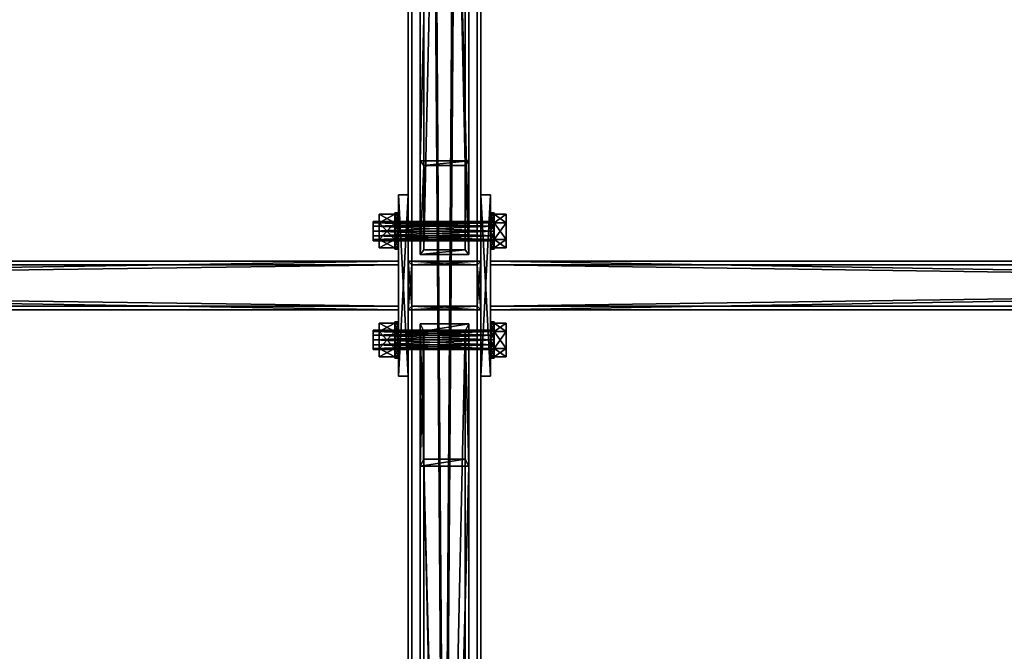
# Model space of a CAD drawing. Header units: millimetres. Extents: x 60485 to 71303, y 100 to 16900.
# Tile 378 of 656: x 68049 to 68863, y 4798 to 5320. Entities that reach past the tile are written whole.
import ezdxf

# ---------------------------------------------------------------- set-up
doc = ezdxf.new("R2010")
doc.units = ezdxf.units.MM
for name, color, linetype in [('13', 7, 'Continuous'), ('3', 7, 'Continuous'), ('4', 7, 'Continuous'), ('6', 7, 'Continuous'), ('99', 7, 'Continuous')]:
    doc.layers.add(name, color=color, linetype=linetype)

msp = doc.modelspace()

# ---------------------------------------------------------------- meshes
at = {"layer": '13', "color": 7}
mesh = msp.add_polyface(dxfattribs=at)
corners = [(68341, 5145, 2992.03), (68341, 5138.07, 2996.03), (68341, 5141, 2993.1), (68341, 5149, 2993.1), (68341, 5151.93, 2996.03), (68341, 5137, 3000.03), (68341, 5138.07, 3004.03), (68341, 5153, 3000.03), (68341, 5151.93, 3004.03), (68341, 5141, 3006.96), (68341, 5149, 3006.96), (68341, 5145, 3008.03), (68346, 5158.86, 3000.03), (68346, 5151.93, 2988.03), (68359, 5151.93, 2988.03), (68359, 5158.86, 3000.03), (68346, 5138.07, 2988.03), (68359, 5138.07, 2988.03), (68346, 5131.14, 3000.03), (68359, 5131.14, 3000.03), (68346, 5138.07, 3012.03), (68359, 5138.07, 3012.03), (68346, 5151.93, 3012.03), (68359, 5151.93, 3012.03), (68359, 5160, 3000.03), (68359, 5157.99, 2992.53), (68362, 5157.99, 2992.53), (68359, 5152.5, 2987.04), (68362, 5152.5, 2987.04), (68359, 5145, 2985.03), (68362, 5145, 2985.03), (68359, 5137.5, 2987.04), (68359, 5132.01, 2992.53), (68359, 5130, 3000.03), (68359, 5132.01, 3007.53), (68359, 5137.5, 3013.02), (68359, 5157.99, 3007.53), (68359, 5152.5, 3013.02), (68359, 5145, 3015.03)]
mesh.append_faces([[corners[k] for k in face] for face in [(0, 1, 2, 2), (9, 10, 11, 11), (12, 14, 15, 15), (13, 17, 14, 14), (16, 19, 17, 17), (18, 21, 19, 19), (20, 23, 21, 21), (22, 15, 23, 23), (13, 18, 16, 16), (20, 12, 22, 22), (15, 21, 23, 23), (19, 14, 17, 17), (27, 31, 29, 29), (35, 37, 38, 38)]], dxfattribs={"vtx0": -1, "color": 7})
mesh.append_faces([[corners[k] for k in face] for face in [(1, 4, 5, 5), (5, 4, 6, 6), (6, 8, 9, 9), (18, 12, 20, 20), (21, 14, 19, 19), (31, 27, 32, 32), (32, 25, 33, 33), (33, 24, 34, 34), (34, 24, 35, 35)]], dxfattribs={"vtx0": -1, "vtx1": -1, "color": 7})
mesh.append_faces([[corners[k] for k in face] for face in [(1, 0, 3, 3), (1, 3, 4, 4), (6, 4, 7, 7), (6, 7, 8, 8), (9, 8, 10, 10), (18, 13, 12, 12), (21, 15, 14, 14), (32, 27, 25, 25), (33, 25, 24, 24), (35, 24, 36, 36), (35, 36, 37, 37)]], dxfattribs={"vtx0": -1, "vtx2": -1, "vtx3": -1, "color": 7})
mesh.append_faces([[corners[k] for k in face] for face in [(12, 13, 14, 14), (13, 16, 17, 17), (16, 18, 19, 19), (18, 20, 21, 21), (20, 22, 23, 23), (22, 12, 15, 15), (24, 25, 26, 26), (25, 27, 28, 28), (27, 29, 30, 30)]], dxfattribs={"vtx2": -1, "vtx3": -1, "color": 7})
mesh = msp.add_polyface(dxfattribs=at)
corners = [(68341, 5153, 3000.03), (68341, 5151.93, 2996.03), (68441, 5151.93, 2996.03), (68341, 5149, 2993.1), (68441, 5149, 2993.1), (68341, 5145, 2992.03), (68441, 5145, 2992.03), (68341, 5141, 2993.1), (68441, 5141, 2993.1), (68341, 5138.07, 2996.03), (68441, 5138.07, 2996.03), (68341, 5137, 3000.03), (68441, 5137, 3000.03), (68341, 5138.07, 3004.03), (68441, 5138.07, 3004.03), (68341, 5141, 3006.96), (68441, 5141, 3006.96), (68341, 5145, 3008.03), (68441, 5145, 3008.03), (68341, 5149, 3006.96), (68441, 5149, 3006.96), (68341, 5151.93, 3004.03), (68441, 5151.93, 3004.03), (68441, 5153, 3000.03), (68359, 5160, 3000.03), (68362, 5157.99, 2992.53), (68362, 5160, 3000.03), (68359, 5157.99, 2992.53), (68362, 5152.5, 2987.04), (68359, 5152.5, 2987.04), (68362, 5145, 2985.03), (68359, 5145, 2985.03), (68359, 5137.5, 2987.04), (68362, 5137.5, 2987.04), (68359, 5132.01, 2992.53), (68362, 5132.01, 2992.53), (68359, 5130, 3000.03), (68362, 5130, 3000.03), (68359, 5132.01, 3007.53), (68362, 5132.01, 3007.53), (68359, 5137.5, 3013.02), (68362, 5137.5, 3013.02), (68359, 5145, 3015.03), (68362, 5145, 3015.03), (68359, 5152.5, 3013.02), (68362, 5152.5, 3013.02), (68359, 5157.99, 3007.53), (68362, 5157.99, 3007.53)]
mesh.append_faces([[corners[k] for k in face] for face in [(24, 25, 26, 26), (27, 28, 25, 25), (29, 30, 28, 28), (31, 33, 30, 30), (32, 35, 33, 33), (34, 37, 35, 35), (36, 39, 37, 37), (38, 41, 39, 39), (40, 43, 41, 41), (42, 45, 43, 43), (44, 47, 45, 45), (46, 26, 47, 47), (47, 43, 45, 45), (35, 30, 33, 33)]], dxfattribs={"vtx0": -1, "color": 7})
mesh.append_faces([[corners[k] for k in face] for face in [(43, 47, 41, 41), (41, 26, 39, 39), (39, 25, 37, 37), (37, 28, 35, 35)]], dxfattribs={"vtx0": -1, "vtx1": -1, "color": 7})
mesh.append_faces([[corners[k] for k in face] for face in [(41, 47, 26, 26), (39, 26, 25, 25), (37, 25, 28, 28), (35, 28, 30, 30)]], dxfattribs={"vtx0": -1, "vtx2": -1, "vtx3": -1, "color": 7})
mesh.append_faces([[corners[k] for k in face] for face in [(0, 1, 2, 2), (1, 3, 4, 4), (3, 5, 6, 6), (5, 7, 8, 8), (7, 9, 10, 10), (9, 11, 12, 12), (11, 13, 14, 14), (13, 15, 16, 16), (15, 17, 18, 18), (17, 19, 20, 20), (19, 21, 22, 22), (21, 0, 23, 23), (31, 32, 33, 33), (32, 34, 35, 35), (34, 36, 37, 37), (36, 38, 39, 39), (38, 40, 41, 41), (40, 42, 43, 43), (42, 44, 45, 45), (44, 46, 47, 47), (46, 24, 26, 26)]], dxfattribs={"vtx2": -1, "vtx3": -1, "color": 7})
mesh = msp.add_polyface(dxfattribs=at)
corners = [(68341, 5153, 3000.03), (68441, 5151.93, 2996.03), (68441, 5153, 3000.03), (68341, 5151.93, 2996.03), (68441, 5149, 2993.1), (68341, 5149, 2993.1), (68441, 5145, 2992.03), (68341, 5145, 2992.03), (68441, 5141, 2993.1), (68341, 5141, 2993.1), (68441, 5138.07, 2996.03), (68341, 5138.07, 2996.03), (68441, 5137, 3000.03), (68341, 5137, 3000.03), (68441, 5138.07, 3004.03), (68341, 5138.07, 3004.03), (68441, 5141, 3006.96), (68341, 5141, 3006.96), (68441, 5145, 3008.03), (68341, 5145, 3008.03), (68441, 5149, 3006.96), (68341, 5149, 3006.96), (68441, 5151.93, 3004.03), (68341, 5151.93, 3004.03), (68438, 5160, 3000.03), (68438, 5157.99, 2992.53), (68441, 5157.99, 2992.53), (68441, 5160, 3000.03), (68438, 5152.5, 2987.04), (68441, 5152.5, 2987.04), (68438, 5145, 2985.03), (68441, 5145, 2985.03), (68438, 5137.5, 2987.04), (68441, 5137.5, 2987.04), (68438, 5132.01, 2992.53), (68441, 5132.01, 2992.53), (68438, 5130, 3000.03), (68441, 5130, 3000.03), (68438, 5132.01, 3007.53), (68441, 5132.01, 3007.53), (68438, 5137.5, 3013.02), (68441, 5137.5, 3013.02), (68438, 5145, 3015.03), (68441, 5145, 3015.03), (68438, 5152.5, 3013.02), (68441, 5152.5, 3013.02), (68438, 5157.99, 3007.53), (68441, 5157.99, 3007.53)]
mesh.append_faces([[corners[k] for k in face] for face in [(0, 1, 2, 2), (3, 4, 1, 1), (5, 6, 4, 4), (7, 8, 6, 6), (9, 10, 8, 8), (11, 12, 10, 10), (13, 14, 12, 12), (15, 16, 14, 14), (17, 18, 16, 16), (19, 20, 18, 18), (21, 22, 20, 20), (23, 2, 22, 22), (24, 26, 27, 27), (25, 29, 26, 26), (28, 31, 29, 29), (30, 33, 31, 31), (32, 35, 33, 33), (34, 37, 35, 35), (36, 39, 37, 37), (38, 41, 39, 39), (40, 43, 41, 41), (28, 32, 30, 30), (40, 44, 42, 42)]], dxfattribs={"vtx0": -1, "color": 7})
mesh.append_faces([[corners[k] for k in face] for face in [(32, 28, 34, 34), (34, 25, 36, 36), (36, 24, 38, 38), (38, 24, 40, 40)]], dxfattribs={"vtx0": -1, "vtx1": -1, "color": 7})
mesh.append_faces([[corners[k] for k in face] for face in [(34, 28, 25, 25), (36, 25, 24, 24), (40, 24, 46, 46), (40, 46, 44, 44)]], dxfattribs={"vtx0": -1, "vtx2": -1, "vtx3": -1, "color": 7})
mesh.append_faces([[corners[k] for k in face] for face in [(24, 25, 26, 26), (25, 28, 29, 29), (28, 30, 31, 31), (30, 32, 33, 33), (32, 34, 35, 35), (34, 36, 37, 37), (36, 38, 39, 39), (38, 40, 41, 41), (40, 42, 43, 43), (42, 44, 45, 45), (44, 46, 47, 47), (46, 24, 27, 27)]], dxfattribs={"vtx2": -1, "vtx3": -1, "color": 7})
mesh = msp.add_polyface(dxfattribs=at)
corners = [(68441, 5151.93, 3004.03), (68441, 5145, 3008.03), (68441, 5149, 3006.96), (68441, 5141, 3006.96), (68441, 5153, 3000.03), (68441, 5138.07, 3004.03), (68441, 5151.93, 2996.03), (68441, 5137, 3000.03), (68441, 5149, 2993.1), (68441, 5138.07, 2996.03), (68441, 5145, 2992.03), (68441, 5141, 2993.1), (68441, 5158.86, 3000.03), (68441, 5151.93, 2988.03), (68451, 5151.93, 2988.03), (68451, 5158.86, 3000.03), (68441, 5138.07, 2988.03), (68451, 5138.07, 2988.03), (68441, 5131.14, 3000.03), (68451, 5131.14, 3000.03), (68441, 5138.07, 3012.03), (68451, 5138.07, 3012.03), (68441, 5151.93, 3012.03), (68451, 5151.93, 3012.03), (68438, 5145, 3015.03), (68441, 5152.5, 3013.02), (68441, 5145, 3015.03), (68438, 5152.5, 3013.02), (68441, 5157.99, 3007.53), (68438, 5157.99, 3007.53), (68441, 5160, 3000.03), (68441, 5137.5, 3013.02), (68441, 5132.01, 3007.53), (68441, 5157.99, 2992.53), (68441, 5130, 3000.03), (68441, 5152.5, 2987.04), (68441, 5132.01, 2992.53), (68441, 5145, 2985.03), (68441, 5137.5, 2987.04)]
mesh.append_faces([[corners[k] for k in face] for face in [(0, 1, 2, 2), (9, 10, 11, 11), (12, 14, 15, 15), (13, 17, 14, 14), (16, 19, 17, 17), (18, 21, 19, 19), (20, 23, 21, 21), (22, 15, 23, 23), (13, 18, 16, 16), (20, 12, 22, 22), (15, 21, 23, 23), (19, 14, 17, 17), (24, 25, 26, 26), (27, 28, 25, 25), (29, 30, 28, 28), (28, 26, 25, 25), (36, 37, 38, 38)]], dxfattribs={"vtx0": -1, "color": 7})
mesh.append_faces([[corners[k] for k in face] for face in [(1, 0, 3, 3), (3, 4, 5, 5), (5, 6, 7, 7), (7, 8, 9, 9), (18, 12, 20, 20), (21, 14, 19, 19), (26, 28, 31, 31), (31, 30, 32, 32), (32, 33, 34, 34), (34, 35, 36, 36)]], dxfattribs={"vtx0": -1, "vtx1": -1, "color": 7})
mesh.append_faces([[corners[k] for k in face] for face in [(3, 0, 4, 4), (5, 4, 6, 6), (7, 6, 8, 8), (9, 8, 10, 10), (18, 13, 12, 12), (21, 15, 14, 14), (31, 28, 30, 30), (32, 30, 33, 33), (34, 33, 35, 35), (36, 35, 37, 37)]], dxfattribs={"vtx0": -1, "vtx2": -1, "vtx3": -1, "color": 7})
mesh.append_faces([[corners[k] for k in face] for face in [(12, 13, 14, 14), (13, 16, 17, 17), (16, 18, 19, 19), (18, 20, 21, 21), (20, 22, 23, 23), (22, 12, 15, 15)]], dxfattribs={"vtx2": -1, "vtx3": -1, "color": 7})
mesh = msp.add_polyface(dxfattribs=at)
corners = [(68341, 5059, 2993.1), (68341, 5051, 2993.1), (68341, 5055, 2992.03), (68341, 5048.07, 2996.03), (68341, 5061.93, 2996.03), (68341, 5047, 3000.03), (68341, 5048.07, 3004.03), (68341, 5063, 3000.03), (68341, 5061.93, 3004.03), (68341, 5051, 3006.96), (68341, 5059, 3006.96), (68341, 5055, 3008.03), (68346, 5068.86, 3000.03), (68346, 5061.93, 2988.03), (68359, 5061.93, 2988.03), (68359, 5068.86, 3000.03), (68346, 5048.07, 2988.03), (68359, 5048.07, 2988.03), (68346, 5041.14, 3000.03), (68359, 5041.14, 3000.03), (68346, 5048.07, 3012.03), (68359, 5048.07, 3012.03), (68346, 5061.93, 3012.03), (68359, 5061.93, 3012.03), (68359, 5070, 3000.03), (68359, 5067.99, 2992.53), (68362, 5067.99, 2992.53), (68359, 5062.5, 2987.04), (68362, 5062.5, 2987.04), (68359, 5055, 2985.03), (68362, 5055, 2985.03), (68359, 5047.5, 2987.04), (68359, 5042.01, 2992.53), (68359, 5040, 3000.03), (68359, 5042.01, 3007.53), (68359, 5047.5, 3013.02), (68359, 5067.99, 3007.53), (68359, 5055, 3015.03), (68359, 5062.5, 3013.02)]
mesh.append_faces([[corners[k] for k in face] for face in [(0, 1, 2, 2), (9, 10, 11, 11), (12, 14, 15, 15), (13, 17, 14, 14), (16, 19, 17, 17), (18, 21, 19, 19), (20, 23, 21, 21), (22, 15, 23, 23), (13, 18, 16, 16), (20, 12, 22, 22), (15, 21, 23, 23), (19, 14, 17, 17), (27, 31, 29, 29), (37, 36, 38, 38)]], dxfattribs={"vtx0": -1, "color": 7})
mesh.append_faces([[corners[k] for k in face] for face in [(1, 0, 3, 3), (3, 4, 5, 5), (5, 4, 6, 6), (6, 8, 9, 9), (18, 12, 20, 20), (21, 14, 19, 19), (31, 27, 32, 32), (32, 27, 33, 33), (33, 25, 34, 34), (34, 24, 35, 35), (35, 36, 37, 37)]], dxfattribs={"vtx0": -1, "vtx1": -1, "color": 7})
mesh.append_faces([[corners[k] for k in face] for face in [(3, 0, 4, 4), (6, 4, 7, 7), (6, 7, 8, 8), (9, 8, 10, 10), (18, 13, 12, 12), (21, 15, 14, 14), (33, 27, 25, 25), (34, 25, 24, 24), (35, 24, 36, 36)]], dxfattribs={"vtx0": -1, "vtx2": -1, "vtx3": -1, "color": 7})
mesh.append_faces([[corners[k] for k in face] for face in [(12, 13, 14, 14), (13, 16, 17, 17), (16, 18, 19, 19), (18, 20, 21, 21), (20, 22, 23, 23), (22, 12, 15, 15), (24, 25, 26, 26), (25, 27, 28, 28), (27, 29, 30, 30)]], dxfattribs={"vtx2": -1, "vtx3": -1, "color": 7})
mesh = msp.add_polyface(dxfattribs=at)
corners = [(68341, 5063, 3000.03), (68341, 5061.93, 2996.03), (68441, 5061.93, 2996.03), (68341, 5059, 2993.1), (68441, 5059, 2993.1), (68341, 5055, 2992.03), (68441, 5055, 2992.03), (68341, 5051, 2993.1), (68441, 5051, 2993.1), (68341, 5048.07, 2996.03), (68441, 5048.07, 2996.03), (68341, 5047, 3000.03), (68441, 5047, 3000.03), (68341, 5048.07, 3004.03), (68441, 5048.07, 3004.03), (68341, 5051, 3006.96), (68441, 5051, 3006.96), (68341, 5055, 3008.03), (68441, 5055, 3008.03), (68341, 5059, 3006.96), (68441, 5059, 3006.96), (68341, 5061.93, 3004.03), (68441, 5061.93, 3004.03), (68441, 5063, 3000.03), (68359, 5070, 3000.03), (68362, 5067.99, 2992.53), (68362, 5070, 3000.03), (68359, 5067.99, 2992.53), (68362, 5062.5, 2987.04), (68359, 5062.5, 2987.04), (68362, 5055, 2985.03), (68359, 5055, 2985.03), (68359, 5047.5, 2987.04), (68362, 5047.5, 2987.04), (68359, 5042.01, 2992.53), (68362, 5042.01, 2992.53), (68359, 5040, 3000.03), (68362, 5040, 3000.03), (68359, 5042.01, 3007.53), (68362, 5042.01, 3007.53), (68359, 5047.5, 3013.02), (68362, 5047.5, 3013.02), (68359, 5055, 3015.03), (68362, 5055, 3015.03), (68359, 5062.5, 3013.02), (68362, 5062.5, 3013.02), (68359, 5067.99, 3007.53), (68362, 5067.99, 3007.53)]
mesh.append_faces([[corners[k] for k in face] for face in [(24, 25, 26, 26), (27, 28, 25, 25), (29, 30, 28, 28), (31, 33, 30, 30), (32, 35, 33, 33), (34, 37, 35, 35), (36, 39, 37, 37), (38, 41, 39, 39), (40, 43, 41, 41), (42, 45, 43, 43), (44, 47, 45, 45), (46, 26, 47, 47), (47, 43, 45, 45), (35, 30, 33, 33)]], dxfattribs={"vtx0": -1, "color": 7})
mesh.append_faces([[corners[k] for k in face] for face in [(43, 47, 41, 41), (41, 26, 39, 39), (39, 25, 37, 37), (37, 28, 35, 35)]], dxfattribs={"vtx0": -1, "vtx1": -1, "color": 7})
mesh.append_faces([[corners[k] for k in face] for face in [(41, 47, 26, 26), (39, 26, 25, 25), (37, 25, 28, 28), (35, 28, 30, 30)]], dxfattribs={"vtx0": -1, "vtx2": -1, "vtx3": -1, "color": 7})
mesh.append_faces([[corners[k] for k in face] for face in [(0, 1, 2, 2), (1, 3, 4, 4), (3, 5, 6, 6), (5, 7, 8, 8), (7, 9, 10, 10), (9, 11, 12, 12), (11, 13, 14, 14), (13, 15, 16, 16), (15, 17, 18, 18), (17, 19, 20, 20), (19, 21, 22, 22), (21, 0, 23, 23), (31, 32, 33, 33), (32, 34, 35, 35), (34, 36, 37, 37), (36, 38, 39, 39), (38, 40, 41, 41), (40, 42, 43, 43), (42, 44, 45, 45), (44, 46, 47, 47), (46, 24, 26, 26)]], dxfattribs={"vtx2": -1, "vtx3": -1, "color": 7})
mesh = msp.add_polyface(dxfattribs=at)
corners = [(68341, 5063, 3000.03), (68441, 5061.93, 2996.03), (68441, 5063, 3000.03), (68341, 5061.93, 2996.03), (68441, 5059, 2993.1), (68341, 5059, 2993.1), (68441, 5055, 2992.03), (68341, 5055, 2992.03), (68441, 5051, 2993.1), (68341, 5051, 2993.1), (68441, 5048.07, 2996.03), (68341, 5048.07, 2996.03), (68441, 5047, 3000.03), (68341, 5047, 3000.03), (68441, 5048.07, 3004.03), (68341, 5048.07, 3004.03), (68441, 5051, 3006.96), (68341, 5051, 3006.96), (68441, 5055, 3008.03), (68341, 5055, 3008.03), (68441, 5059, 3006.96), (68341, 5059, 3006.96), (68441, 5061.93, 3004.03), (68341, 5061.93, 3004.03), (68438, 5070, 3000.03), (68438, 5067.99, 2992.53), (68441, 5067.99, 2992.53), (68441, 5070, 3000.03), (68438, 5062.5, 2987.04), (68441, 5062.5, 2987.04), (68438, 5055, 2985.03), (68441, 5055, 2985.03), (68438, 5047.5, 2987.04), (68441, 5047.5, 2987.04), (68438, 5042.01, 2992.53), (68441, 5042.01, 2992.53), (68438, 5040, 3000.03), (68441, 5040, 3000.03), (68438, 5042.01, 3007.53), (68441, 5042.01, 3007.53), (68438, 5047.5, 3013.02), (68441, 5047.5, 3013.02), (68438, 5055, 3015.03), (68441, 5055, 3015.03), (68438, 5062.5, 3013.02), (68441, 5062.5, 3013.02), (68438, 5067.99, 3007.53), (68441, 5067.99, 3007.53)]
mesh.append_faces([[corners[k] for k in face] for face in [(0, 1, 2, 2), (3, 4, 1, 1), (5, 6, 4, 4), (7, 8, 6, 6), (9, 10, 8, 8), (11, 12, 10, 10), (13, 14, 12, 12), (15, 16, 14, 14), (17, 18, 16, 16), (19, 20, 18, 18), (21, 22, 20, 20), (23, 2, 22, 22), (24, 26, 27, 27), (25, 29, 26, 26), (28, 31, 29, 29), (30, 33, 31, 31), (32, 35, 33, 33), (34, 37, 35, 35), (36, 39, 37, 37), (38, 41, 39, 39), (40, 43, 41, 41), (28, 32, 30, 30), (42, 46, 44, 44)]], dxfattribs={"vtx0": -1, "color": 7})
mesh.append_faces([[corners[k] for k in face] for face in [(32, 28, 34, 34), (34, 28, 36, 36), (36, 25, 38, 38), (38, 24, 40, 40), (40, 46, 42, 42)]], dxfattribs={"vtx0": -1, "vtx1": -1, "color": 7})
mesh.append_faces([[corners[k] for k in face] for face in [(36, 28, 25, 25), (38, 25, 24, 24), (40, 24, 46, 46)]], dxfattribs={"vtx0": -1, "vtx2": -1, "vtx3": -1, "color": 7})
mesh.append_faces([[corners[k] for k in face] for face in [(24, 25, 26, 26), (25, 28, 29, 29), (28, 30, 31, 31), (30, 32, 33, 33), (32, 34, 35, 35), (34, 36, 37, 37), (36, 38, 39, 39), (38, 40, 41, 41), (40, 42, 43, 43), (42, 44, 45, 45), (44, 46, 47, 47), (46, 24, 27, 27)]], dxfattribs={"vtx2": -1, "vtx3": -1, "color": 7})
mesh = msp.add_polyface(dxfattribs=at)
corners = [(68441, 5061.93, 3004.03), (68441, 5055, 3008.03), (68441, 5059, 3006.96), (68441, 5051, 3006.96), (68441, 5063, 3000.03), (68441, 5048.07, 3004.03), (68441, 5061.93, 2996.03), (68441, 5047, 3000.03), (68441, 5059, 2993.1), (68441, 5048.07, 2996.03), (68441, 5055, 2992.03), (68441, 5051, 2993.1), (68441, 5068.86, 3000.03), (68441, 5061.93, 2988.03), (68451, 5061.93, 2988.03), (68451, 5068.86, 3000.03), (68441, 5048.07, 2988.03), (68451, 5048.07, 2988.03), (68441, 5041.14, 3000.03), (68451, 5041.14, 3000.03), (68441, 5048.07, 3012.03), (68451, 5048.07, 3012.03), (68441, 5061.93, 3012.03), (68451, 5061.93, 3012.03), (68438, 5055, 3015.03), (68441, 5062.5, 3013.02), (68441, 5055, 3015.03), (68438, 5062.5, 3013.02), (68441, 5067.99, 3007.53), (68438, 5067.99, 3007.53), (68441, 5070, 3000.03), (68441, 5047.5, 3013.02), (68441, 5042.01, 3007.53), (68441, 5067.99, 2992.53), (68441, 5040, 3000.03), (68441, 5062.5, 2987.04), (68441, 5042.01, 2992.53), (68441, 5055, 2985.03), (68441, 5047.5, 2987.04)]
mesh.append_faces([[corners[k] for k in face] for face in [(0, 1, 2, 2), (9, 10, 11, 11), (12, 14, 15, 15), (13, 17, 14, 14), (16, 19, 17, 17), (18, 21, 19, 19), (20, 23, 21, 21), (22, 15, 23, 23), (13, 18, 16, 16), (20, 12, 22, 22), (15, 21, 23, 23), (19, 14, 17, 17), (24, 25, 26, 26), (27, 28, 25, 25), (29, 30, 28, 28), (28, 26, 25, 25), (36, 37, 38, 38)]], dxfattribs={"vtx0": -1, "color": 7})
mesh.append_faces([[corners[k] for k in face] for face in [(1, 0, 3, 3), (3, 4, 5, 5), (5, 6, 7, 7), (7, 8, 9, 9), (18, 12, 20, 20), (21, 14, 19, 19), (26, 28, 31, 31), (31, 30, 32, 32), (32, 33, 34, 34), (34, 35, 36, 36)]], dxfattribs={"vtx0": -1, "vtx1": -1, "color": 7})
mesh.append_faces([[corners[k] for k in face] for face in [(3, 0, 4, 4), (5, 4, 6, 6), (7, 6, 8, 8), (9, 8, 10, 10), (18, 13, 12, 12), (21, 15, 14, 14), (31, 28, 30, 30), (32, 30, 33, 33), (34, 33, 35, 35), (36, 35, 37, 37)]], dxfattribs={"vtx0": -1, "vtx2": -1, "vtx3": -1, "color": 7})
mesh.append_faces([[corners[k] for k in face] for face in [(12, 13, 14, 14), (13, 16, 17, 17), (16, 18, 19, 19), (18, 20, 21, 21), (20, 22, 23, 23), (22, 12, 15, 15)]], dxfattribs={"vtx2": -1, "vtx3": -1, "color": 7})
at = {"layer": '3', "color": 91}
mesh = msp.add_polyface(dxfattribs=at)
corners = [(68370, 8485, 5564.7), (68430, 8485, 5564.7), (68430, 145.04, 3014.92), (68370, 145.04, 3014.92), (68370, 271.84, 2970.03), (68430, 271.84, 2970.03), (68430, 8485, 5481.04), (68370, 8485, 5481.04), (68370, 145.04, 2970.03), (68427, 8485, 5484.18), (68373, 8485, 5484.18), (68373, 8485, 5561.56), (68427, 8485, 5561.56), (68373, 145.04, 3011.78), (68427, 145.04, 3011.78), (68373, 261.58, 2970.03), (68373, 145.04, 2970.03), (68427, 261.58, 2970.03), (68427, 145.04, 2970.03), (68430, 145.04, 2970.03)]
mesh.append_faces([[corners[k] for k in face] for face in [(0, 2, 3, 3), (4, 6, 7, 7), (4, 3, 8, 8), (0, 4, 7, 7), (12, 13, 14, 14), (15, 11, 10, 10), (13, 15, 16, 16), (17, 10, 9, 9), (17, 14, 18, 18), (12, 17, 9, 9), (8, 13, 16, 16), (18, 2, 19, 19), (5, 1, 6, 6), (2, 5, 19, 19), (5, 18, 19, 19), (15, 8, 16, 16)]], dxfattribs={"vtx0": -1, "color": 91})
mesh.append_faces([[corners[k] for k in face] for face in [(3, 4, 0, 0), (0, 11, 1, 1), (11, 7, 10, 10), (10, 7, 9, 9), (1, 12, 6, 6), (12, 1, 11, 11), (6, 9, 7, 7), (11, 15, 13, 13), (14, 17, 12, 12), (2, 14, 3, 3), (3, 13, 8, 8), (1, 5, 2, 2), (18, 5, 17, 17), (17, 5, 15, 15), (8, 15, 4, 4), (4, 15, 5, 5)]], dxfattribs={"vtx0": -1, "vtx1": -1, "color": 91})
mesh.append_faces([[corners[k] for k in face] for face in [(11, 0, 7, 7), (6, 12, 9, 9), (2, 18, 14, 14), (3, 14, 13, 13)]], dxfattribs={"vtx0": -1, "vtx2": -1, "vtx3": -1, "color": 91})
mesh.append_faces([[corners[k] for k in face] for face in [(0, 1, 2, 2), (4, 5, 6, 6), (12, 11, 13, 13), (17, 15, 10, 10)]], dxfattribs={"vtx2": -1, "vtx3": -1, "color": 91})
mesh = msp.add_polyface(dxfattribs=at)
corners = [(68466.43, 6631.15, 4917.4), (68510.18, 6661.42, 4926.66), (70833.52, 3590.56, 3987.8), (70789.77, 3560.29, 3978.55), (68510.18, 6639.78, 4997.42), (70833.52, 3568.93, 4058.57), (68466.43, 6609.51, 4988.17), (70789.77, 3538.66, 4049.31), (68464, 6630.34, 4914.02), (68464, 6606.95, 4990.52), (70787.33, 3536.1, 4051.67), (70787.33, 3559.49, 3975.16), (68512.61, 6640.59, 5000.81), (70835.95, 3569.73, 4061.95), (68512.61, 6663.98, 4924.3), (70835.95, 3593.12, 3985.45)]
mesh.append_faces([[corners[k] for k in face] for face in [(0, 2, 3, 3), (1, 5, 2, 2), (4, 7, 5, 5), (6, 3, 7, 7), (8, 10, 11, 11), (9, 13, 10, 10), (12, 15, 13, 13), (14, 11, 15, 15)]], dxfattribs={"vtx0": -1, "color": 91})
mesh.append_faces([[corners[k] for k in face] for face in [(9, 6, 12, 12), (6, 8, 0, 0), (0, 8, 1, 1), (12, 4, 14, 14), (4, 12, 6, 6), (14, 1, 8, 8), (3, 10, 7, 7), (15, 2, 13, 13)]], dxfattribs={"vtx0": -1, "vtx1": -1, "color": 91})
mesh.append_faces([[corners[k] for k in face] for face in [(6, 9, 8, 8), (14, 4, 1, 1), (11, 3, 2, 2), (3, 11, 10, 10), (7, 10, 13, 13), (2, 15, 11, 11), (13, 2, 5, 5), (13, 5, 7, 7)]], dxfattribs={"vtx0": -1, "vtx2": -1, "vtx3": -1, "color": 91})
mesh.append_faces([[corners[k] for k in face] for face in [(0, 1, 2, 2), (1, 4, 5, 5), (4, 6, 7, 7), (6, 0, 3, 3), (8, 9, 10, 10), (9, 12, 13, 13), (12, 14, 15, 15), (14, 8, 11, 11)]], dxfattribs={"vtx2": -1, "vtx3": -1, "color": 91})
at = {"layer": '4', "color": 171}
mesh = msp.add_polyface(dxfattribs=at)
corners = [(68383, 6762.82, 4954.52), (68417, 6762.82, 4954.52), (68417, 5199.16, 3030.03), (68383, 5199.16, 3030.03), (68417, 6670.24, 4926.22), (68417, 5129.59, 3030.03), (68383, 6670.24, 4926.22), (68383, 5129.59, 3030.03), (68380, 6767.96, 4956.09), (68380, 6665.1, 4924.65), (68380, 5125.72, 3030.03), (68380, 5203.03, 3030.03), (68420, 6665.1, 4924.65), (68420, 5125.72, 3030.03), (68420, 6767.96, 4956.09), (68420, 5203.03, 3030.03)]
mesh.append_faces([[corners[k] for k in face] for face in [(0, 2, 3, 3), (1, 5, 2, 2), (4, 7, 5, 5), (6, 3, 7, 7), (8, 10, 11, 11), (9, 13, 10, 10), (12, 15, 13, 13), (14, 11, 15, 15)]], dxfattribs={"vtx0": -1, "color": 171})
mesh.append_faces([[corners[k] for k in face] for face in [(9, 6, 12, 12), (6, 8, 0, 0), (0, 8, 1, 1), (12, 4, 14, 14), (4, 12, 6, 6), (14, 1, 8, 8), (11, 3, 15, 15), (3, 10, 7, 7), (7, 10, 5, 5), (15, 2, 13, 13), (2, 15, 3, 3), (13, 5, 10, 10)]], dxfattribs={"vtx0": -1, "vtx1": -1, "color": 171})
mesh.append_faces([[corners[k] for k in face] for face in [(6, 9, 8, 8), (14, 4, 1, 1), (3, 11, 10, 10), (13, 2, 5, 5)]], dxfattribs={"vtx0": -1, "vtx2": -1, "vtx3": -1, "color": 171})
mesh.append_faces([[corners[k] for k in face] for face in [(0, 1, 2, 2), (1, 4, 5, 5), (4, 6, 7, 7), (6, 0, 3, 3), (8, 9, 10, 10), (9, 12, 13, 13), (12, 14, 15, 15), (14, 8, 11, 11)]], dxfattribs={"vtx2": -1, "vtx3": -1, "color": 171})
mesh = msp.add_polyface(dxfattribs=at)
corners = [(68362, 5117, 2973.03), (68362, 5083, 2973.03), (65838, 5083, 2973.03), (65838, 5117, 2973.03), (68362, 5083, 3027.03), (65838, 5083, 3027.03), (68362, 5117, 3027.03), (65838, 5117, 3027.03), (68362, 5120, 2970.03), (68362, 5120, 3030.03), (65838, 5120, 3030.03), (65838, 5120, 2970.03), (68362, 5080, 3030.03), (65838, 5080, 3030.03), (68362, 5080, 2970.03), (65838, 5080, 2970.03)]
mesh.append_faces([[corners[k] for k in face] for face in [(0, 2, 3, 3), (1, 5, 2, 2), (4, 7, 5, 5), (6, 3, 7, 7), (8, 10, 11, 11), (9, 13, 10, 10), (12, 15, 13, 13), (14, 11, 15, 15)]], dxfattribs={"vtx0": -1, "color": 171})
mesh.append_faces([[corners[k] for k in face] for face in [(9, 6, 12, 12), (6, 8, 0, 0), (0, 8, 1, 1), (12, 4, 14, 14), (4, 12, 6, 6), (14, 1, 8, 8), (11, 3, 15, 15), (3, 10, 7, 7), (7, 10, 5, 5), (15, 2, 13, 13), (2, 15, 3, 3), (13, 5, 10, 10)]], dxfattribs={"vtx0": -1, "vtx1": -1, "color": 171})
mesh.append_faces([[corners[k] for k in face] for face in [(6, 9, 8, 8), (14, 4, 1, 1), (3, 11, 10, 10), (13, 2, 5, 5)]], dxfattribs={"vtx0": -1, "vtx2": -1, "vtx3": -1, "color": 171})
mesh.append_faces([[corners[k] for k in face] for face in [(0, 1, 2, 2), (1, 4, 5, 5), (4, 6, 7, 7), (6, 0, 3, 3), (8, 9, 10, 10), (9, 12, 13, 13), (12, 14, 15, 15), (14, 8, 11, 11)]], dxfattribs={"vtx2": -1, "vtx3": -1, "color": 171})
mesh = msp.add_polyface(dxfattribs=at)
corners = [(68427, 5117, 4451.34), (68427, 5083, 4440.95), (68427, 5083, 3030.03), (68427, 5117, 3030.03), (68373, 5083, 4440.95), (68373, 5083, 3030.03), (68373, 5117, 4451.34), (68373, 5117, 3030.03), (68430, 5120, 4452.26), (68370, 5120, 4452.26), (68370, 5120, 3030.03), (68430, 5120, 3030.03), (68370, 5080, 4440.03), (68370, 5080, 3030.03), (68430, 5080, 4440.03), (68430, 5080, 3030.03)]
mesh.append_faces([[corners[k] for k in face] for face in [(0, 2, 3, 3), (1, 5, 2, 2), (4, 7, 5, 5), (6, 3, 7, 7), (8, 10, 11, 11), (9, 13, 10, 10), (12, 15, 13, 13), (14, 11, 15, 15)]], dxfattribs={"vtx0": -1, "color": 171})
mesh.append_faces([[corners[k] for k in face] for face in [(9, 6, 12, 12), (6, 8, 0, 0), (0, 8, 1, 1), (12, 4, 14, 14), (4, 12, 6, 6), (14, 1, 8, 8), (11, 3, 15, 15), (3, 10, 7, 7), (7, 10, 5, 5), (15, 2, 13, 13), (2, 15, 3, 3), (13, 5, 10, 10)]], dxfattribs={"vtx0": -1, "vtx1": -1, "color": 171})
mesh.append_faces([[corners[k] for k in face] for face in [(6, 9, 8, 8), (14, 4, 1, 1), (3, 11, 10, 10), (13, 2, 5, 5)]], dxfattribs={"vtx0": -1, "vtx2": -1, "vtx3": -1, "color": 171})
mesh.append_faces([[corners[k] for k in face] for face in [(0, 1, 2, 2), (1, 4, 5, 5), (4, 6, 7, 7), (6, 0, 3, 3), (8, 9, 10, 10), (9, 12, 13, 13), (12, 14, 15, 15), (14, 8, 11, 11)]], dxfattribs={"vtx2": -1, "vtx3": -1, "color": 171})
mesh = msp.add_polyface(dxfattribs=at)
corners = [(70862, 5117, 2973.03), (70862, 5083, 2973.03), (68438, 5083, 2973.03), (68438, 5117, 2973.03), (70862, 5083, 3027.03), (68438, 5083, 3027.03), (70862, 5117, 3027.03), (68438, 5117, 3027.03), (70862, 5120, 2970.03), (70862, 5120, 3030.03), (68438, 5120, 3030.03), (68438, 5120, 2970.03), (70862, 5080, 3030.03), (68438, 5080, 3030.03), (70862, 5080, 2970.03), (68438, 5080, 2970.03)]
mesh.append_faces([[corners[k] for k in face] for face in [(0, 2, 3, 3), (1, 5, 2, 2), (4, 7, 5, 5), (6, 3, 7, 7), (8, 10, 11, 11), (9, 13, 10, 10), (12, 15, 13, 13), (14, 11, 15, 15)]], dxfattribs={"vtx0": -1, "color": 171})
mesh.append_faces([[corners[k] for k in face] for face in [(9, 6, 12, 12), (6, 8, 0, 0), (0, 8, 1, 1), (12, 4, 14, 14), (4, 12, 6, 6), (14, 1, 8, 8), (11, 3, 15, 15), (3, 10, 7, 7), (7, 10, 5, 5), (15, 2, 13, 13), (2, 15, 3, 3), (13, 5, 10, 10)]], dxfattribs={"vtx0": -1, "vtx1": -1, "color": 171})
mesh.append_faces([[corners[k] for k in face] for face in [(6, 9, 8, 8), (14, 4, 1, 1), (3, 11, 10, 10), (13, 2, 5, 5)]], dxfattribs={"vtx0": -1, "vtx2": -1, "vtx3": -1, "color": 171})
mesh.append_faces([[corners[k] for k in face] for face in [(0, 1, 2, 2), (1, 4, 5, 5), (4, 6, 7, 7), (6, 0, 3, 3), (8, 9, 10, 10), (9, 12, 13, 13), (12, 14, 15, 15), (14, 8, 11, 11)]], dxfattribs={"vtx2": -1, "vtx3": -1, "color": 171})
mesh = msp.add_polyface(dxfattribs=at)
corners = [(68383, 4956.57, 3030.03), (68417, 4956.57, 3030.03), (68417, 3430.71, 3935.79), (68383, 3430.71, 3935.79), (68417, 5062.36, 3030.03), (68417, 3500.54, 3957.14), (68383, 5062.36, 3030.03), (68383, 3500.54, 3957.14), (68380, 4950.69, 3030.03), (68380, 5068.23, 3030.03), (68380, 3504.41, 3958.33), (68380, 3426.83, 3934.61), (68420, 5068.23, 3030.03), (68420, 3504.41, 3958.33), (68420, 4950.69, 3030.03), (68420, 3426.83, 3934.61)]
mesh.append_faces([[corners[k] for k in face] for face in [(0, 2, 3, 3), (1, 5, 2, 2), (4, 7, 5, 5), (6, 3, 7, 7), (8, 10, 11, 11), (9, 13, 10, 10), (12, 15, 13, 13), (14, 11, 15, 15)]], dxfattribs={"vtx0": -1, "color": 171})
mesh.append_faces([[corners[k] for k in face] for face in [(9, 6, 12, 12), (6, 8, 0, 0), (0, 8, 1, 1), (12, 4, 14, 14), (4, 12, 6, 6), (14, 1, 8, 8), (11, 3, 15, 15), (3, 10, 7, 7), (7, 10, 5, 5), (15, 2, 13, 13), (2, 15, 3, 3), (13, 5, 10, 10)]], dxfattribs={"vtx0": -1, "vtx1": -1, "color": 171})
mesh.append_faces([[corners[k] for k in face] for face in [(6, 9, 8, 8), (14, 4, 1, 1), (3, 11, 10, 10), (13, 2, 5, 5)]], dxfattribs={"vtx0": -1, "vtx2": -1, "vtx3": -1, "color": 171})
mesh.append_faces([[corners[k] for k in face] for face in [(0, 1, 2, 2), (1, 4, 5, 5), (4, 6, 7, 7), (6, 0, 3, 3), (8, 9, 10, 10), (9, 12, 13, 13), (12, 14, 15, 15), (14, 8, 11, 11)]], dxfattribs={"vtx2": -1, "vtx3": -1, "color": 171})
at = {"layer": '6', "color": 2}
mesh = msp.add_polyface(dxfattribs=at)
corners = [(68373, 8445, 2973.03), (68427, 8445, 2973.03), (68427, 281.65, 2973.03), (68373, 281.65, 2973.03), (68427, 8445, 3027.03), (68427, 458.28, 3027.03), (68373, 8445, 3027.03), (68373, 458.28, 3027.03), (68370, 8445, 2970.03), (68370, 8445, 3030.03), (68370, 468.09, 3030.03), (68370, 271.84, 2970.03), (68430, 8445, 3030.03), (68430, 468.09, 3030.03), (68430, 8445, 2970.03), (68430, 271.84, 2970.03)]
mesh.append_faces([[corners[k] for k in face] for face in [(0, 2, 3, 3), (1, 5, 2, 2), (4, 7, 5, 5), (6, 3, 7, 7), (8, 10, 11, 11), (9, 13, 10, 10), (12, 15, 13, 13), (14, 11, 15, 15)]], dxfattribs={"vtx0": -1, "color": 2})
mesh.append_faces([[corners[k] for k in face] for face in [(9, 6, 12, 12), (6, 8, 0, 0), (0, 8, 1, 1), (12, 4, 14, 14), (4, 12, 6, 6), (14, 1, 8, 8), (11, 3, 15, 15), (3, 10, 7, 7), (7, 10, 5, 5), (15, 2, 13, 13), (2, 15, 3, 3), (13, 5, 10, 10)]], dxfattribs={"vtx0": -1, "vtx1": -1, "color": 2})
mesh.append_faces([[corners[k] for k in face] for face in [(6, 9, 8, 8), (14, 4, 1, 1), (3, 11, 10, 10), (13, 2, 5, 5)]], dxfattribs={"vtx0": -1, "vtx2": -1, "vtx3": -1, "color": 2})
mesh.append_faces([[corners[k] for k in face] for face in [(0, 1, 2, 2), (1, 4, 5, 5), (4, 6, 7, 7), (6, 0, 3, 3), (8, 9, 10, 10), (9, 12, 13, 13), (12, 14, 15, 15), (14, 8, 11, 11)]], dxfattribs={"vtx2": -1, "vtx3": -1, "color": 2})
at = {"layer": '99', "color": 7}
mesh = msp.add_polyface(dxfattribs=at)
corners = [(68362, 5175, 3030.03), (68362, 5025, 3030.03), (68362, 5025, 2970.03), (68362, 5175, 2970.03), (68370, 5025, 3030.03), (68370, 5025, 2970.03), (68370, 5175, 3030.03), (68370, 5175, 2970.03)]
mesh.append_faces([[corners[k] for k in face] for face in [(0, 2, 3, 3), (1, 5, 2, 2), (4, 7, 5, 5), (6, 3, 7, 7), (1, 6, 4, 4), (3, 5, 7, 7)]], dxfattribs={"vtx0": -1, "color": 7})
mesh.append_faces([[corners[k] for k in face] for face in [(0, 1, 2, 2), (1, 4, 5, 5), (4, 6, 7, 7), (6, 0, 3, 3), (1, 0, 6, 6), (3, 2, 5, 5)]], dxfattribs={"vtx2": -1, "vtx3": -1, "color": 7})
mesh = msp.add_polyface(dxfattribs=at)
corners = [(68438, 5025, 3030.03), (68438, 5175, 3030.03), (68438, 5175, 2970.03), (68438, 5025, 2970.03), (68430, 5175, 3030.03), (68430, 5175, 2970.03), (68430, 5025, 3030.03), (68430, 5025, 2970.03)]
mesh.append_faces([[corners[k] for k in face] for face in [(0, 2, 3, 3), (1, 5, 2, 2), (4, 7, 5, 5), (6, 3, 7, 7), (1, 6, 4, 4), (3, 5, 7, 7)]], dxfattribs={"vtx0": -1, "color": 7})
mesh.append_faces([[corners[k] for k in face] for face in [(0, 1, 2, 2), (1, 4, 5, 5), (4, 6, 7, 7), (6, 0, 3, 3), (1, 0, 6, 6), (3, 2, 5, 5)]], dxfattribs={"vtx2": -1, "vtx3": -1, "color": 7})

doc.saveas('drawing.dxf')
